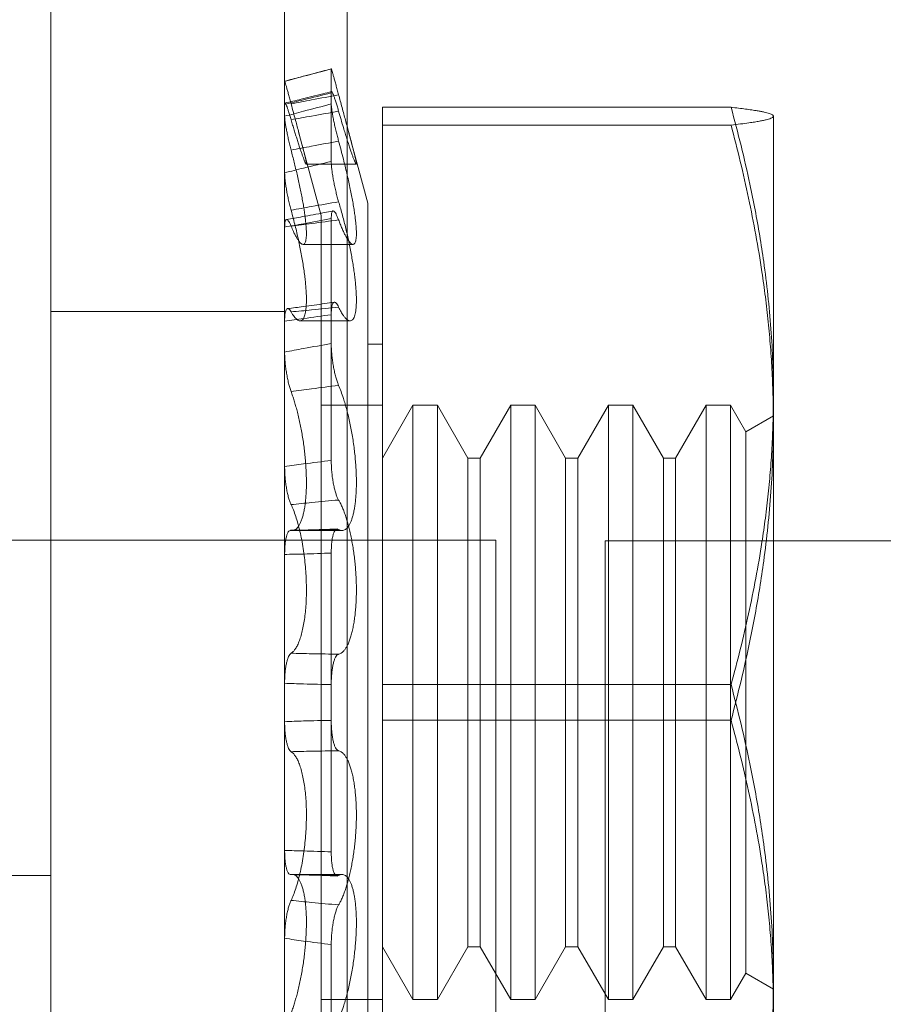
# Model space of a CAD drawing. Header units: inches. Extents: x 1 to 109, y 1 to 85.
# Tile 589 of 656: x 88.414 to 88.644, y 24.958 to 25.22. Entities that reach past the tile are written whole.
import ezdxf

# ---------------------------------------------------------------- set-up
doc = ezdxf.new("R2010")
doc.units = ezdxf.units.IN
doc.header["$MEASUREMENT"] = 0

msp = doc.modelspace()

# ---------------------------------------------------------------- linework, layer by layer
at = {"color": 7, "linetype": 'Continuous', "lineweight": 15, "ltscale": 5}
for p, q in [((88.42232, 30.16336), (88.42232, 19.76336)), ((88.48457, 30.16336), (88.48457, 19.76336)), ((88.50124, 30.16336), (88.50124, 19.76336)), ((88.42232, 28.96502), (88.42232, 19.76336)), ((88.48457, 28.96502), (88.48457, 19.76336)), ((88.42232, 26.09477), (88.42232, 21.09477)), ((88.42232, 25.24194), (88.42232, 20.67944)), ((88.42232, 25.23336), (88.42232, 20.67086)), ((88.497, 25.20713), (88.497, 25.1978)), ((88.48457, 25.20384), (88.48457, 25.19452)), ((88.497, 25.18252), (88.497, 25.20075)), ((88.48457, 25.17946), (88.48457, 25.19768)), ((88.51062, 25.19692), (88.51062, 25.19218)), ((88.51062, 25.0431), (88.51062, 25.19692)), ((88.60351, 25.19692), (88.51062, 25.19692)), ((88.61478, 25.19461), (88.61475, 25.19467)), ((88.61478, 25.12001), (88.61478, 25.1946)), ((88.61478, 25.19455), (88.61478, 25.11289)), ((88.49429, 25.16805), (88.4883, 25.19041)), ((88.50671, 25.17138), (88.50161, 25.1904)), ((88.51062, 25.19218), (88.51062, 25.03361)), ((88.60351, 25.19218), (88.51062, 25.19218)), ((88.49034, 25.18173), (88.50365, 25.18173)), ((88.50671, 24.90533), (88.50671, 25.17138)), ((88.49429, 24.90866), (88.49429, 25.16805)), ((88.497, 25.16727), (88.497, 25.13395)), ((88.48457, 25.16501), (88.48457, 25.13171)), ((88.48949, 25.1604), (88.5028, 25.1604)), ((88.48457, 25.14252), (88.42232, 25.14252)), ((88.42232, 25.14252), (88.42232, 24.93461)), ((88.48457, 24.93419), (88.48457, 25.1421)), ((88.48457, 25.10118), (88.48457, 25.13998)), ((88.4887, 25.14003), (88.50201, 25.14003)), ((88.497, 25.10285), (88.497, 25.14167)), ((88.51062, 25.13385), (88.50671, 25.13385)), ((88.50671, 24.94286), (88.50671, 25.13384)), ((88.51062, 25.13384), (88.51062, 24.94286)), ((88.61478, 24.96382), (88.61478, 25.12001)), ((88.51062, 25.11752), (88.49429, 25.11752)), ((88.49429, 24.9592), (88.49429, 25.11752)), ((88.51875, 25.11752), (88.51062, 25.10343)), ((88.51062, 24.9592), (88.51062, 25.11752)), ((88.52526, 25.11752), (88.51875, 25.11752)), ((88.51875, 24.9592), (88.51875, 25.11752)), ((88.5334, 25.10343), (88.52526, 25.11752)), ((88.52526, 24.9592), (88.52526, 25.11752)), ((88.5448, 25.11752), (88.53666, 25.10343)), ((88.55131, 25.11752), (88.5448, 25.11752)), ((88.5448, 24.9592), (88.5448, 25.11752)), ((88.55944, 25.10343), (88.55131, 25.11752)), ((88.55131, 24.9592), (88.55131, 25.11752)), ((88.57084, 25.11752), (88.5627, 25.10343)), ((88.57735, 25.11752), (88.57084, 25.11752)), ((88.57084, 24.9592), (88.57084, 25.11752)), ((88.58549, 25.10343), (88.57735, 25.11752)), ((88.57735, 24.9592), (88.57735, 25.11752)), ((88.59688, 25.11752), (88.58874, 25.10343)), ((88.60339, 25.11752), (88.59688, 25.11752)), ((88.59688, 24.9592), (88.59688, 25.11752)), ((88.60746, 25.11047), (88.60339, 25.11752)), ((88.60339, 24.9592), (88.60339, 25.11752)), ((88.61478, 25.1147), (88.60746, 25.11047)), ((88.61478, 24.96202), (88.61478, 25.1147)), ((88.61478, 25.11289), (88.61478, 24.9567)), ((88.60746, 24.96624), (88.60746, 25.11047)), ((88.51062, 24.97328), (88.51062, 25.10342)), ((88.53666, 25.10343), (88.5334, 25.10343)), ((88.5334, 24.97328), (88.5334, 25.10342)), ((88.53666, 24.97328), (88.53666, 25.10342)), ((88.5627, 25.10343), (88.55944, 25.10343)), ((88.55944, 24.97328), (88.55944, 25.10342)), ((88.5627, 24.97328), (88.5627, 25.10342)), ((88.58874, 25.10343), (88.58549, 25.10343)), ((88.58549, 24.97328), (88.58549, 25.10342)), ((88.58874, 24.97328), (88.58874, 25.10342)), ((88.4866, 25.08417), (88.49991, 25.08417)), ((88.37414, 25.08161), (88.54081, 25.08161)), ((88.54081, 25.08161), (88.54081, 24.91494)), ((88.56998, 25.08144), (88.56998, 24.91477)), ((88.73664, 25.08144), (88.56998, 25.08144)), ((88.48457, 25.0778), (88.48457, 25.03324)), ((88.497, 25.07817), (88.497, 25.03358)), ((88.48457, 24.99891), (88.48457, 25.04347)), ((88.497, 24.99854), (88.497, 25.04313)), ((88.51062, 24.88453), (88.51062, 25.0431)), ((88.60351, 25.0431), (88.51062, 25.0431)), ((88.51062, 25.03361), (88.51062, 24.87979)), ((88.60351, 25.03361), (88.51062, 25.03361)), ((88.39732, 24.99227), (88.42232, 24.99227)), ((88.42232, 24.99227), (88.42232, 21.37561)), ((88.49991, 24.99254), (88.4866, 24.99254)), ((88.48457, 24.97553), (88.48457, 24.93673)), ((88.497, 24.97386), (88.497, 24.93504)), ((88.51062, 24.97328), (88.51875, 24.95919)), ((88.52526, 24.95919), (88.5334, 24.97328)), ((88.5334, 24.97328), (88.53666, 24.97328)), ((88.53666, 24.97328), (88.5448, 24.95919)), ((88.55131, 24.95919), (88.55944, 24.97328)), ((88.55944, 24.97328), (88.5627, 24.97328)), ((88.5627, 24.97328), (88.57084, 24.95919)), ((88.57735, 24.95919), (88.58549, 24.97328)), ((88.58549, 24.97328), (88.58874, 24.97328)), ((88.58874, 24.97328), (88.59688, 24.95919)), ((88.60339, 24.95919), (88.60746, 24.96624)), ((88.60746, 24.96624), (88.61478, 24.96201)), ((88.61478, 24.88216), (88.61478, 24.96382)), ((88.49429, 24.95919), (88.51062, 24.95919)), ((88.51875, 24.95919), (88.52526, 24.95919)), ((88.5448, 24.95919), (88.55131, 24.95919)), ((88.57084, 24.95919), (88.57735, 24.95919)), ((88.59688, 24.95919), (88.60339, 24.95919))]:
    msp.add_line(p, q, dxfattribs=at)
for points, knots in [([(88.497, 25.20713), (88.49454, 25.20647), (88.49039, 25.20538), (88.48625, 25.20428), (88.48457, 25.20384)], [0, 0, 0, 0, 0.594086, 1, 1, 1, 1]), ([(88.497, 25.20715), (88.49622, 25.20694), (88.49349, 25.20622), (88.48934, 25.20512), (88.48599, 25.20424), (88.48458, 25.20386)], [0, 0, 0, 0, 0.189685, 0.658894, 1, 1, 1, 1]), ([(88.49896, 25.20026), (88.49884, 25.20069), (88.4986, 25.20158), (88.49826, 25.20283), (88.49794, 25.20399), (88.49766, 25.205), (88.49742, 25.20585), (88.49723, 25.2065), (88.4971, 25.20695), (88.49701, 25.20717), (88.497, 25.20714), (88.497, 25.20713)], [0, 0, 0, 0, 0.110463, 0.22413, 0.334593, 0.448257, 0.558752, 0.672449, 0.782979, 0.896714, 1, 1, 1, 1]), ([(88.48457, 25.20384), (88.48458, 25.20385), (88.48459, 25.20388), (88.48468, 25.20363), (88.48482, 25.20317), (88.48502, 25.2025), (88.48526, 25.20163), (88.48554, 25.20061), (88.48586, 25.19944), (88.48612, 25.19849), (88.48627, 25.19794), (88.48629, 25.19784)], [0, 0, 0, 0, 0.11963, 0.242729, 0.362359, 0.485459, 0.605062, 0.728141, 0.847591, 0.970517, 1, 1, 1, 1]), ([(88.48457, 25.19768), (88.48625, 25.19809), (88.49039, 25.1991), (88.49454, 25.20014), (88.497, 25.20075)], [0, 0, 0, 0, 0.405914, 1, 1, 1, 1]), ([(88.49707, 25.2011), (88.4963, 25.20091), (88.49359, 25.20022), (88.48945, 25.19919), (88.48608, 25.19837), (88.48465, 25.19802)], [0, 0, 0, 0, 0.186947, 0.654573, 1, 1, 1, 1]), ([(88.497, 25.20075), (88.497, 25.20086), (88.49701, 25.20109), (88.4971, 25.20113), (88.49724, 25.20096), (88.49744, 25.20056), (88.49768, 25.19995), (88.49796, 25.19914), (88.49828, 25.19816), (88.49862, 25.19706), (88.49885, 25.19626), (88.49896, 25.19587)], [0, 0, 0, 0, 0.110529, 0.224264, 0.334793, 0.448526, 0.559062, 0.672805, 0.78332, 0.897042, 1, 1, 1, 1]), ([(88.48629, 25.19361), (88.48618, 25.194), (88.48594, 25.19479), (88.48562, 25.19581), (88.48533, 25.19667), (88.48508, 25.19734), (88.48487, 25.19779), (88.48471, 25.19803), (88.48461, 25.19803), (88.48458, 25.19787), (88.48457, 25.19771), (88.48457, 25.19768)], [0, 0, 0, 0, 0.121008, 0.242017, 0.363017, 0.484019, 0.605167, 0.726315, 0.847634, 0.968952, 1, 1, 1, 1]), ([(88.48457, 25.19452), (88.48625, 25.19497), (88.49039, 25.19608), (88.49454, 25.19716), (88.497, 25.1978)], [0, 0, 0, 0, 0.405914, 1, 1, 1, 1]), ([(88.48629, 25.19784), (88.48812, 25.19818), (88.49234, 25.19899), (88.49656, 25.1998), (88.49896, 25.20026)], [0, 0, 0, 0, 0.432614, 1, 1, 1, 1]), ([(88.48629, 25.19784), (88.48651, 25.19705), (88.48688, 25.19568), (88.48738, 25.1938), (88.48783, 25.19215), (88.48826, 25.19056), (88.48865, 25.18908), (88.48901, 25.18772), (88.48933, 25.18649), (88.48962, 25.18537), (88.48986, 25.18439), (88.49006, 25.18358), (88.49021, 25.18291), (88.49032, 25.18238), (88.49037, 25.18201), (88.49038, 25.18178), (88.49035, 25.18171), (88.49027, 25.18177), (88.49015, 25.18198), (88.48999, 25.18233), (88.4898, 25.18281), (88.48956, 25.18342), (88.48929, 25.18417), (88.48898, 25.18504), (88.48864, 25.18603), (88.48828, 25.18715), (88.48789, 25.18834), (88.48751, 25.18957), (88.48712, 25.19084), (88.48671, 25.19218), (88.48643, 25.19313), (88.48629, 25.19361)], [0, 0, 0, 0, 0.047751, 0.083684, 0.119872, 0.156876, 0.194169, 0.229385, 0.26486, 0.301172, 0.33778, 0.371574, 0.405617, 0.440455, 0.475572, 0.508201, 0.541061, 0.574648, 0.608484, 0.640896, 0.673527, 0.706837, 0.740375, 0.773582, 0.807008, 0.841106, 0.875432, 0.906348, 0.937266, 0.968446, 1, 1, 1, 1]), ([(88.497, 25.1978), (88.497, 25.19762), (88.49701, 25.19726), (88.4971, 25.19647), (88.49725, 25.19552), (88.49744, 25.19441), (88.49768, 25.19318), (88.49797, 25.19186), (88.49828, 25.1905), (88.49862, 25.18917), (88.49885, 25.18832), (88.49896, 25.18791)], [0, 0, 0, 0, 0.112131, 0.224263, 0.336393, 0.448524, 0.560663, 0.672801, 0.78492, 0.897038, 1, 1, 1, 1]), ([(88.49896, 25.19587), (88.49917, 25.19512), (88.49961, 25.19361), (88.50018, 25.19166), (88.50069, 25.18998), (88.50114, 25.18855), (88.50157, 25.18722), (88.50196, 25.18602), (88.50232, 25.18496), (88.50264, 25.18405), (88.50293, 25.18326), (88.50318, 25.18264), (88.50337, 25.18218), (88.50352, 25.18188), (88.50363, 25.18172), (88.50369, 25.18172), (88.5037, 25.18187), (88.50367, 25.18216), (88.50359, 25.18259), (88.50347, 25.18316), (88.50331, 25.18386), (88.50311, 25.18467), (88.50287, 25.18561), (88.50256, 25.18684), (88.50214, 25.18844), (88.50166, 25.19023), (88.5012, 25.19194), (88.50078, 25.1935), (88.50034, 25.19513), (88.49988, 25.19684), (88.49941, 25.19855), (88.4991, 25.19971), (88.49896, 25.20026)], [0, 0, 0, 0, 0.043312, 0.08715, 0.119929, 0.152941, 0.186697, 0.220716, 0.252842, 0.285205, 0.31833, 0.351727, 0.382557, 0.413613, 0.445395, 0.477432, 0.507307, 0.537395, 0.567812, 0.598679, 0.628447, 0.658216, 0.688392, 0.718985, 0.764567, 0.810831, 0.84214, 0.873637, 0.905342, 0.937692, 0.970261, 1, 1, 1, 1]), ([(88.49896, 25.19587), (88.49656, 25.19544), (88.49234, 25.19468), (88.48812, 25.19393), (88.48629, 25.19361)], [0, 0, 0, 0, 0.567386, 1, 1, 1, 1]), ([(88.61478, 25.12001), (88.61475, 25.123), (88.61469, 25.12896), (88.61418, 25.13792), (88.61337, 25.14686), (88.61233, 25.15513), (88.61116, 25.1627), (88.60993, 25.16957), (88.60831, 25.17758), (88.60622, 25.18671), (88.60442, 25.19352), (88.60351, 25.19692)], [0, 0, 0, 0, 0.11523, 0.230462, 0.346119, 0.461779, 0.55134, 0.64091, 0.730474, 0.865235, 1, 1, 1, 1]), ([(88.60351, 25.19692), (88.60419, 25.19685), (88.60554, 25.19669), (88.60738, 25.19645), (88.60905, 25.19622), (88.61041, 25.196), (88.6115, 25.1958), (88.61235, 25.19563), (88.61309, 25.19545), (88.6137, 25.19527), (88.61418, 25.19509), (88.61453, 25.19491), (88.61474, 25.19473), (88.61477, 25.19461), (88.61478, 25.19455)], [0, 0, 0, 0, 0.100287, 0.200606, 0.301031, 0.401498, 0.476052, 0.550605, 0.625253, 0.699901, 0.774866, 0.849831, 0.924915, 1, 1, 1, 1]), ([(88.48629, 25.1855), (88.48618, 25.18595), (88.48594, 25.18686), (88.48562, 25.18822), (88.48533, 25.18955), (88.48508, 25.19081), (88.48487, 25.19195), (88.48471, 25.19296), (88.48461, 25.19379), (88.48458, 25.19427), (88.48457, 25.19448), (88.48457, 25.19452)], [0, 0, 0, 0, 0.121008, 0.2420168, 0.3630175, 0.4840191, 0.6051665, 0.7263145, 0.8476335, 0.9689524, 1, 1, 1, 1]), ([(88.61478, 25.19455), (88.61476, 25.19448), (88.61472, 25.19433), (88.61439, 25.19411), (88.61386, 25.19388), (88.61313, 25.19366), (88.6122, 25.19344), (88.61108, 25.19322), (88.60977, 25.193), (88.60812, 25.19275), (88.60608, 25.19248), (88.60437, 25.19228), (88.60351, 25.19218)], [0, 0, 0, 0, 0.092733, 0.185494, 0.278258, 0.370994, 0.464548, 0.558124, 0.651705, 0.745265, 0.872597, 1, 1, 1, 1]), ([(88.60351, 25.19218), (88.60435, 25.18895), (88.60601, 25.18249), (88.60821, 25.17273), (88.61015, 25.16293), (88.61161, 25.15415), (88.61267, 25.14642), (88.61343, 25.13975), (88.61403, 25.13306), (88.61446, 25.12635), (88.61473, 25.11962), (88.61477, 25.11514), (88.61478, 25.11289)], [0, 0, 0, 0, 0.124077, 0.248153, 0.372519, 0.496883, 0.580558, 0.664242, 0.747916, 0.83194, 0.915976, 1, 1, 1, 1]), ([(88.49896, 25.18791), (88.49656, 25.18746), (88.49234, 25.18667), (88.48812, 25.18586), (88.48629, 25.1855)], [0, 0, 0, 0, 0.567386, 1, 1, 1, 1]), ([(88.49896, 25.18791), (88.49917, 25.18712), (88.49961, 25.18553), (88.50019, 25.18327), (88.5007, 25.18121), (88.50114, 25.17933), (88.50157, 25.17745), (88.50197, 25.17561), (88.50232, 25.17385), (88.50265, 25.17215), (88.50294, 25.1705), (88.50318, 25.16896), (88.50337, 25.16755), (88.50352, 25.16625), (88.50363, 25.16505), (88.50369, 25.16398), (88.5037, 25.16306), (88.50366, 25.16228), (88.50359, 25.16162), (88.50347, 25.1611), (88.50331, 25.16072), (88.50311, 25.16048), (88.50287, 25.16038), (88.50255, 25.16042), (88.50213, 25.16071), (88.50165, 25.16127), (88.50119, 25.16198), (88.50077, 25.16272), (88.50033, 25.1636), (88.49987, 25.16462), (88.49941, 25.16572), (88.4991, 25.16654), (88.49896, 25.16692)], [0, 0, 0, 0, 0.043469, 0.087471, 0.120249, 0.153259, 0.187013, 0.221031, 0.253155, 0.285515, 0.318637, 0.352031, 0.382858, 0.413911, 0.44569, 0.477723, 0.507596, 0.537683, 0.568098, 0.598964, 0.628732, 0.658502, 0.688679, 0.719272, 0.764858, 0.811126, 0.842437, 0.873938, 0.905646, 0.937998, 0.97057, 1, 1, 1, 1]), ([(88.48629, 25.16526), (88.48651, 25.16476), (88.48688, 25.16389), (88.48738, 25.16287), (88.48783, 25.16206), (88.48825, 25.1614), (88.48865, 25.1609), (88.48901, 25.16057), (88.48933, 25.16039), (88.48962, 25.16038), (88.48986, 25.16054), (88.49006, 25.16085), (88.49021, 25.1613), (88.49032, 25.1619), (88.49037, 25.16264), (88.49038, 25.1635), (88.49035, 25.16447), (88.49027, 25.16556), (88.49015, 25.16676), (88.48999, 25.16805), (88.4898, 25.16941), (88.48956, 25.17087), (88.48929, 25.1724), (88.48898, 25.174), (88.48864, 25.17565), (88.48828, 25.17735), (88.48789, 25.17904), (88.48751, 25.18069), (88.48712, 25.18229), (88.48671, 25.1839), (88.48643, 25.18497), (88.48629, 25.1855)], [0, 0, 0, 0, 0.047663, 0.083597, 0.119785, 0.156789, 0.194082, 0.229299, 0.264775, 0.301087, 0.337697, 0.371492, 0.405535, 0.440374, 0.475492, 0.508121, 0.540982, 0.574569, 0.608406, 0.640818, 0.673449, 0.706758, 0.740296, 0.773503, 0.806927, 0.841025, 0.87535, 0.906287, 0.937224, 0.968425, 1, 1, 1, 1]), ([(88.497, 25.18252), (88.49454, 25.18193), (88.49039, 25.18093), (88.48625, 25.17989), (88.48457, 25.17946)], [0, 0, 0, 0, 0.594086, 1, 1, 1, 1]), ([(88.49896, 25.17175), (88.49884, 25.17216), (88.4986, 25.17298), (88.49826, 25.17433), (88.49794, 25.1757), (88.49766, 25.17707), (88.49742, 25.1784), (88.49723, 25.17966), (88.49709, 25.18079), (88.49701, 25.18177), (88.497, 25.18228), (88.497, 25.18252)], [0, 0, 0, 0, 0.112064, 0.224129, 0.336192, 0.448254, 0.56035, 0.672445, 0.784577, 0.89671, 1, 1, 1, 1]), ([(88.48457, 25.17946), (88.48458, 25.17919), (88.48459, 25.17866), (88.48468, 25.17764), (88.48482, 25.17649), (88.48502, 25.17522), (88.48526, 25.17388), (88.48555, 25.1725), (88.48586, 25.17113), (88.48612, 25.17013), (88.48627, 25.1696), (88.48629, 25.1695)], [0, 0, 0, 0, 0.121364, 0.242729, 0.364094, 0.485459, 0.6068, 0.72814, 0.849328, 0.970516, 1, 1, 1, 1]), ([(88.48629, 25.1695), (88.48812, 25.16983), (88.49234, 25.1706), (88.49656, 25.17133), (88.49896, 25.17175)], [0, 0, 0, 0, 0.4326136, 1, 1, 1, 1]), ([(88.49896, 25.14367), (88.49917, 25.14324), (88.49961, 25.14237), (88.50019, 25.14146), (88.5007, 25.14082), (88.50114, 25.14038), (88.50157, 25.14011), (88.50196, 25.14), (88.50232, 25.14006), (88.50265, 25.14028), (88.50294, 25.14066), (88.50318, 25.1412), (88.50337, 25.14188), (88.50352, 25.14268), (88.50363, 25.14363), (88.50369, 25.14471), (88.5037, 25.14587), (88.50366, 25.14713), (88.50359, 25.14848), (88.50347, 25.14993), (88.50331, 25.15143), (88.50311, 25.15299), (88.50287, 25.15461), (88.5026, 25.15628), (88.50229, 25.15799), (88.50196, 25.15972), (88.50159, 25.16149), (88.50119, 25.16327), (88.50078, 25.16504), (88.50033, 25.16681), (88.49987, 25.16855), (88.49941, 25.17021), (88.4991, 25.17125), (88.49896, 25.17175)], [0, 0, 0, 0, 0.0434559, 0.0874433, 0.1202203, 0.1532295, 0.1869831, 0.2209996, 0.2531226, 0.2854819, 0.3186038, 0.3519967, 0.3828228, 0.4138753, 0.4456531, 0.4776856, 0.5076646, 0.5376437, 0.5680585, 0.5989228, 0.6287165, 0.6585108, 0.6886351, 0.7192273, 0.7495173, 0.7800061, 0.8111091, 0.842419, 0.8739184, 0.9056252, 0.9379767, 0.9705473, 1, 1, 1, 1]), ([(88.49747, 25.1693), (88.49668, 25.16915), (88.49396, 25.16863), (88.48981, 25.16787), (88.48647, 25.16728), (88.48505, 25.16703)], [0, 0, 0, 0, 0.191093, 0.657, 1, 1, 1, 1]), ([(88.48629, 25.1695), (88.48651, 25.16873), (88.48688, 25.16737), (88.48738, 25.16536), (88.48783, 25.16349), (88.48826, 25.16158), (88.48865, 25.15969), (88.48901, 25.15783), (88.48933, 25.15601), (88.48962, 25.1542), (88.48986, 25.15247), (88.49006, 25.15084), (88.49021, 25.14931), (88.49032, 25.14785), (88.49037, 25.1465), (88.49038, 25.14528), (88.49035, 25.14419), (88.49027, 25.1432), (88.49015, 25.14234), (88.48999, 25.14162), (88.4898, 25.14103), (88.48956, 25.14056), (88.48929, 25.14024), (88.48898, 25.14005), (88.48864, 25.14001), (88.48828, 25.1401), (88.48789, 25.14034), (88.48751, 25.14069), (88.48712, 25.14115), (88.48671, 25.14171), (88.48643, 25.14218), (88.48629, 25.14242)], [0, 0, 0, 0, 0.047721, 0.083655, 0.119843, 0.156847, 0.19414, 0.229356, 0.264832, 0.301143, 0.337752, 0.371547, 0.40559, 0.440428, 0.475545, 0.508174, 0.541034, 0.574621, 0.608458, 0.64087, 0.673501, 0.70681, 0.740349, 0.773556, 0.806981, 0.841079, 0.875404, 0.906328, 0.937251, 0.968439, 1, 1, 1, 1]), ([(88.49896, 25.16692), (88.49884, 25.16723), (88.4986, 25.16785), (88.49826, 25.16854), (88.49794, 25.16903), (88.49766, 25.16929), (88.49742, 25.16933), (88.49723, 25.16913), (88.49709, 25.1687), (88.49701, 25.16809), (88.497, 25.16753), (88.497, 25.16727)], [0, 0, 0, 0, 0.112064, 0.224129, 0.336192, 0.448254, 0.56035, 0.672445, 0.784577, 0.89671, 1, 1, 1, 1]), ([(88.497, 25.16727), (88.49454, 25.1668), (88.49039, 25.16602), (88.48625, 25.1653), (88.48457, 25.16501)], [0, 0, 0, 0, 0.594086, 1, 1, 1, 1]), ([(88.48457, 25.16501), (88.48458, 25.16529), (88.48459, 25.16587), (88.48468, 25.16648), (88.48482, 25.16689), (88.48502, 25.16707), (88.48526, 25.16701), (88.48554, 25.16673), (88.48586, 25.16621), (88.48612, 25.16568), (88.48627, 25.16532), (88.48629, 25.16526)], [0, 0, 0, 0, 0.11963, 0.242729, 0.362359, 0.485459, 0.605062, 0.728141, 0.847591, 0.970517, 1, 1, 1, 1]), ([(88.48629, 25.16526), (88.48812, 25.16549), (88.49234, 25.16602), (88.49656, 25.16659), (88.49896, 25.16692)], [0, 0, 0, 0, 0.432614, 1, 1, 1, 1]), ([(88.48629, 25.14242), (88.48618, 25.1426), (88.48594, 25.14297), (88.48562, 25.14326), (88.48533, 25.14332), (88.48508, 25.14314), (88.48487, 25.14274), (88.48471, 25.14212), (88.48461, 25.14129), (88.48458, 25.14054), (88.48457, 25.14008), (88.48457, 25.13998)], [0, 0, 0, 0, 0.121008, 0.242017, 0.363017, 0.484019, 0.605167, 0.726315, 0.847634, 0.968952, 1, 1, 1, 1]), ([(88.49778, 25.14498), (88.49696, 25.14486), (88.49421, 25.14446), (88.49007, 25.14388), (88.48675, 25.14346), (88.48536, 25.14328)], [0, 0, 0, 0, 0.198211, 0.664063, 1, 1, 1, 1]), ([(88.49896, 25.14367), (88.49656, 25.14341), (88.49234, 25.14297), (88.48812, 25.14258), (88.48629, 25.14242)], [0, 0, 0, 0, 0.567386, 1, 1, 1, 1]), ([(88.497, 25.14167), (88.497, 25.14203), (88.49701, 25.14274), (88.4971, 25.14361), (88.49724, 25.14429), (88.49744, 25.14475), (88.49768, 25.14499), (88.49796, 25.145), (88.49828, 25.14477), (88.49862, 25.14433), (88.49885, 25.14388), (88.49896, 25.14367)], [0, 0, 0, 0, 0.110529, 0.2242637, 0.3347926, 0.4485263, 0.5590622, 0.6728047, 0.7833198, 0.8970423, 1, 1, 1, 1]), ([(88.48457, 25.13998), (88.48625, 25.1402), (88.49039, 25.14072), (88.49454, 25.14132), (88.497, 25.14167)], [0, 0, 0, 0, 0.405914, 1, 1, 1, 1]), ([(88.48457, 25.13171), (88.48625, 25.13203), (88.49039, 25.13282), (88.49454, 25.13353), (88.497, 25.13395)], [0, 0, 0, 0, 0.405914, 1, 1, 1, 1]), ([(88.497, 25.13395), (88.497, 25.13355), (88.49701, 25.13275), (88.4971, 25.13142), (88.49725, 25.13004), (88.49744, 25.12864), (88.49768, 25.12727), (88.49797, 25.12595), (88.49828, 25.12474), (88.49862, 25.12367), (88.49885, 25.1231), (88.49896, 25.12283)], [0, 0, 0, 0, 0.112131, 0.224263, 0.336393, 0.448524, 0.560663, 0.672801, 0.78492, 0.897038, 1, 1, 1, 1]), ([(88.48629, 25.12119), (88.48618, 25.12153), (88.48594, 25.1222), (88.48562, 25.12339), (88.48533, 25.12468), (88.48508, 25.12605), (88.48487, 25.12744), (88.48471, 25.12883), (88.48461, 25.13017), (88.48458, 25.13112), (88.48457, 25.13161), (88.48457, 25.13171)], [0, 0, 0, 0, 0.121008, 0.242017, 0.363017, 0.484019, 0.605167, 0.726315, 0.847634, 0.968952, 1, 1, 1, 1]), ([(88.49896, 25.12283), (88.49656, 25.12253), (88.49234, 25.12202), (88.48812, 25.12144), (88.48629, 25.12119)], [0, 0, 0, 0, 0.5673864, 1, 1, 1, 1]), ([(88.49896, 25.12283), (88.49917, 25.1223), (88.49961, 25.12125), (88.50019, 25.11955), (88.5007, 25.11789), (88.50114, 25.11628), (88.50157, 25.11457), (88.50196, 25.1128), (88.50232, 25.11099), (88.50265, 25.10916), (88.50294, 25.10728), (88.50318, 25.1054), (88.50337, 25.10357), (88.50352, 25.10178), (88.50363, 25.09999), (88.50369, 25.09826), (88.5037, 25.09661), (88.50366, 25.09505), (88.50359, 25.09356), (88.50347, 25.09214), (88.50331, 25.09083), (88.50311, 25.08963), (88.50287, 25.08853), (88.5026, 25.08753), (88.50229, 25.08666), (88.50196, 25.0859), (88.50159, 25.08527), (88.5012, 25.08478), (88.50078, 25.08442), (88.50033, 25.08421), (88.49987, 25.08415), (88.49941, 25.08423), (88.4991, 25.0844), (88.49896, 25.08448)], [0, 0, 0, 0, 0.043425, 0.0873803, 0.1201576, 0.1531671, 0.186921, 0.2209378, 0.2530613, 0.2854211, 0.3185436, 0.351937, 0.3827637, 0.4138168, 0.4455953, 0.4776284, 0.5076078, 0.5375872, 0.5680023, 0.598867, 0.6286606, 0.6584547, 0.6885788, 0.719171, 0.7494605, 0.7799488, 0.8110513, 0.8423607, 0.8738594, 0.9055657, 0.9379166, 0.9704866, 1, 1, 1, 1]), ([(88.48629, 25.0842), (88.48651, 25.08419), (88.48688, 25.08415), (88.48738, 25.08437), (88.48783, 25.08472), (88.48826, 25.08524), (88.48865, 25.08591), (88.48901, 25.08673), (88.48933, 25.08768), (88.48962, 25.08879), (88.48986, 25.09001), (88.49006, 25.09133), (88.49021, 25.09272), (88.49032, 25.09423), (88.49037, 25.09581), (88.49038, 25.09742), (88.49035, 25.09906), (88.49027, 25.10077), (88.49015, 25.1025), (88.48999, 25.10423), (88.4898, 25.10596), (88.48956, 25.1077), (88.48929, 25.10944), (88.48898, 25.11115), (88.48864, 25.11283), (88.48828, 25.11447), (88.48789, 25.11602), (88.48751, 25.11745), (88.48712, 25.11877), (88.48671, 25.12003), (88.48643, 25.1208), (88.48629, 25.12119)], [0, 0, 0, 0, 0.047744, 0.083678, 0.119866, 0.15687, 0.194162, 0.229379, 0.264854, 0.301165, 0.337774, 0.371568, 0.405611, 0.440449, 0.475566, 0.508195, 0.541055, 0.574642, 0.608478, 0.640891, 0.673522, 0.706831, 0.740369, 0.773577, 0.807002, 0.8411, 0.875426, 0.906344, 0.937262, 0.968445, 1, 1, 1, 1]), ([(88.60351, 25.0431), (88.60435, 25.04623), (88.60601, 25.0525), (88.60821, 25.06196), (88.61015, 25.07147), (88.61161, 25.07999), (88.61267, 25.08749), (88.61343, 25.09396), (88.61403, 25.10045), (88.61446, 25.10696), (88.61473, 25.11348), (88.61477, 25.11784), (88.61478, 25.12001)], [0, 0, 0, 0, 0.124077, 0.248153, 0.372519, 0.496883, 0.580558, 0.664242, 0.747916, 0.83194, 0.915976, 1, 1, 1, 1]), ([(88.61478, 25.11289), (88.61475, 25.10982), (88.61469, 25.10367), (88.61418, 25.09444), (88.61337, 25.08521), (88.61233, 25.0767), (88.61116, 25.06889), (88.60993, 25.0618), (88.60831, 25.05355), (88.60622, 25.04414), (88.60442, 25.03712), (88.60351, 25.03361)], [0, 0, 0, 0, 0.11523, 0.230462, 0.346119, 0.461779, 0.55134, 0.64091, 0.730474, 0.865235, 1, 1, 1, 1]), ([(88.497, 25.10285), (88.49454, 25.10254), (88.49039, 25.10203), (88.48625, 25.10143), (88.48457, 25.10118)], [0, 0, 0, 0, 0.594086, 1, 1, 1, 1]), ([(88.48457, 25.10118), (88.48458, 25.10074), (88.48459, 25.09985), (88.48468, 25.09845), (88.48482, 25.09705), (88.48502, 25.09567), (88.48526, 25.09436), (88.48555, 25.09316), (88.48586, 25.09211), (88.48612, 25.09144), (88.48627, 25.09113), (88.48629, 25.09107)], [0, 0, 0, 0, 0.121364, 0.242729, 0.364094, 0.485459, 0.6068, 0.72814, 0.849328, 0.970516, 1, 1, 1, 1]), ([(88.49896, 25.09229), (88.49884, 25.09251), (88.4986, 25.09295), (88.49826, 25.09387), (88.49794, 25.09494), (88.49766, 25.09614), (88.49742, 25.09746), (88.49723, 25.09883), (88.49709, 25.10024), (88.49701, 25.1016), (88.497, 25.10244), (88.497, 25.10285)], [0, 0, 0, 0, 0.112064, 0.224129, 0.336192, 0.448254, 0.56035, 0.672445, 0.784577, 0.89671, 1, 1, 1, 1]), ([(88.48629, 25.09107), (88.48812, 25.09126), (88.49234, 25.0917), (88.49656, 25.09208), (88.49896, 25.09229)], [0, 0, 0, 0, 0.432614, 1, 1, 1, 1]), ([(88.48629, 25.09107), (88.4865, 25.09061), (88.48693, 25.08967), (88.48754, 25.08796), (88.48812, 25.08605), (88.48866, 25.08396), (88.48913, 25.08172), (88.48954, 25.07937), (88.48987, 25.07696), (88.49012, 25.07452), (88.49029, 25.07208), (88.49038, 25.06968), (88.49038, 25.06735), (88.49031, 25.06511), (88.49016, 25.06296), (88.48993, 25.06095), (88.48964, 25.05909), (88.48929, 25.05737), (88.48887, 25.05583), (88.4884, 25.05448), (88.4879, 25.05337), (88.48738, 25.05251), (88.48685, 25.05186), (88.48648, 25.0516), (88.48629, 25.05147)], [0, 0, 0, 0, 0.047482, 0.096239, 0.145153, 0.193901, 0.241722, 0.289704, 0.337515, 0.383397, 0.429434, 0.475311, 0.519567, 0.563967, 0.608226, 0.65214, 0.696192, 0.740114, 0.785082, 0.830186, 0.875162, 0.916741, 0.958418, 1, 1, 1, 1]), ([(88.49896, 25.05123), (88.49917, 25.05129), (88.49961, 25.05141), (88.50019, 25.0519), (88.5007, 25.05253), (88.50114, 25.05326), (88.50157, 25.05414), (88.50197, 25.05517), (88.50232, 25.05632), (88.50265, 25.05759), (88.50294, 25.05899), (88.50318, 25.06049), (88.50337, 25.06204), (88.50352, 25.06364), (88.50363, 25.06534), (88.50369, 25.06707), (88.5037, 25.0688), (88.50366, 25.07054), (88.50359, 25.0723), (88.50347, 25.07407), (88.50331, 25.0758), (88.50311, 25.07751), (88.50287, 25.07919), (88.5026, 25.08085), (88.50229, 25.08244), (88.50196, 25.08398), (88.50159, 25.08546), (88.50119, 25.08687), (88.50077, 25.08818), (88.50033, 25.08941), (88.49987, 25.09052), (88.49941, 25.0915), (88.4991, 25.09203), (88.49896, 25.09229)], [0, 0, 0, 0, 0.043472, 0.087476, 0.120369, 0.153262, 0.187147, 0.221032, 0.253273, 0.285514, 0.318771, 0.352028, 0.382967, 0.413906, 0.44581, 0.477715, 0.507583, 0.537451, 0.568201, 0.598952, 0.628616, 0.658281, 0.688768, 0.719257, 0.749646, 0.780036, 0.811242, 0.842449, 0.874052, 0.905656, 0.938117, 0.970579, 1, 1, 1, 1]), ([(88.48457, 25.0778), (88.48458, 25.07825), (88.48459, 25.07915), (88.48468, 25.08039), (88.48482, 25.08152), (88.48502, 25.08247), (88.48526, 25.08325), (88.48554, 25.08381), (88.48586, 25.08415), (88.48612, 25.08423), (88.48627, 25.08421), (88.48629, 25.0842)], [0, 0, 0, 0, 0.11963, 0.242729, 0.362359, 0.485459, 0.605062, 0.728141, 0.847591, 0.970517, 1, 1, 1, 1]), ([(88.49859, 25.08459), (88.4977, 25.08455), (88.49489, 25.08443), (88.49075, 25.0843), (88.4875, 25.08424), (88.48617, 25.08422)], [0, 0, 0, 0, 0.213736, 0.680059, 1, 1, 1, 1]), ([(88.48629, 25.0842), (88.48812, 25.08423), (88.49234, 25.08428), (88.49656, 25.08441), (88.49896, 25.08448)], [0, 0, 0, 0, 0.432614, 1, 1, 1, 1]), ([(88.49896, 25.08448), (88.49884, 25.08453), (88.4986, 25.08464), (88.49826, 25.0845), (88.49794, 25.08415), (88.49766, 25.08356), (88.49742, 25.08277), (88.49723, 25.0818), (88.49709, 25.08067), (88.49701, 25.07945), (88.497, 25.07858), (88.497, 25.07817)], [0, 0, 0, 0, 0.112064, 0.224129, 0.336192, 0.448254, 0.56035, 0.672445, 0.784577, 0.89671, 1, 1, 1, 1]), ([(88.497, 25.07817), (88.49454, 25.07807), (88.49039, 25.0779), (88.48625, 25.07783), (88.48457, 25.0778)], [0, 0, 0, 0, 0.594086, 1, 1, 1, 1]), ([(88.48629, 25.05147), (88.48618, 25.05138), (88.48594, 25.0512), (88.48562, 25.05063), (88.48533, 25.04987), (88.48508, 25.04892), (88.48487, 25.04781), (88.48471, 25.04657), (88.48461, 25.04523), (88.48458, 25.04418), (88.48457, 25.04359), (88.48457, 25.04347)], [0, 0, 0, 0, 0.121008, 0.242017, 0.363017, 0.484019, 0.605167, 0.726315, 0.847634, 0.968952, 1, 1, 1, 1]), ([(88.49896, 25.05123), (88.49656, 25.05126), (88.49234, 25.05131), (88.48812, 25.05142), (88.48629, 25.05147)], [0, 0, 0, 0, 0.567386, 1, 1, 1, 1]), ([(88.497, 25.04313), (88.497, 25.0436), (88.49701, 25.04454), (88.4971, 25.04589), (88.49725, 25.04716), (88.49744, 25.04831), (88.49768, 25.04931), (88.49797, 25.05013), (88.49828, 25.05073), (88.49862, 25.05112), (88.49885, 25.0512), (88.49896, 25.05123)], [0, 0, 0, 0, 0.1121312, 0.2242626, 0.3363933, 0.4485241, 0.5606628, 0.6728013, 0.7849196, 0.8970377, 1, 1, 1, 1]), ([(88.48457, 25.04347), (88.48625, 25.0434), (88.49039, 25.04324), (88.49454, 25.04317), (88.497, 25.04313)], [0, 0, 0, 0, 0.405914, 1, 1, 1, 1]), ([(88.61478, 24.96382), (88.61475, 24.96689), (88.61469, 24.97304), (88.61418, 24.98227), (88.61337, 24.9915), (88.61233, 25.00001), (88.61116, 25.00782), (88.60993, 25.01491), (88.60831, 25.02316), (88.60622, 25.03257), (88.60442, 25.03959), (88.60351, 25.0431)], [0, 0, 0, 0, 0.11523, 0.230462, 0.346119, 0.461779, 0.55134, 0.64091, 0.730474, 0.865235, 1, 1, 1, 1]), ([(88.48457, 25.03324), (88.48625, 25.03331), (88.49039, 25.03347), (88.49454, 25.03354), (88.497, 25.03358)], [0, 0, 0, 0, 0.405914, 1, 1, 1, 1]), ([(88.48629, 25.02524), (88.48618, 25.02533), (88.48594, 25.02551), (88.48562, 25.02608), (88.48533, 25.02684), (88.48508, 25.02779), (88.48487, 25.0289), (88.48471, 25.03014), (88.48461, 25.03148), (88.48458, 25.03253), (88.48457, 25.03312), (88.48457, 25.03324)], [0, 0, 0, 0, 0.121008, 0.242017, 0.363017, 0.484019, 0.605167, 0.726315, 0.847634, 0.968952, 1, 1, 1, 1]), ([(88.497, 25.03358), (88.497, 25.03311), (88.49701, 25.03217), (88.4971, 25.03082), (88.49725, 25.02955), (88.49744, 25.0284), (88.49768, 25.0274), (88.49797, 25.02658), (88.49828, 25.02598), (88.49862, 25.02559), (88.49885, 25.02551), (88.49896, 25.02548)], [0, 0, 0, 0, 0.112131, 0.224263, 0.336393, 0.448524, 0.560663, 0.672801, 0.78492, 0.897038, 1, 1, 1, 1]), ([(88.60351, 25.03361), (88.60435, 25.03048), (88.60601, 25.02421), (88.60821, 25.01475), (88.61015, 25.00524), (88.61161, 24.99672), (88.61267, 24.98922), (88.61343, 24.98275), (88.61403, 24.97626), (88.61446, 24.96975), (88.61473, 24.96323), (88.61477, 24.95887), (88.61478, 24.9567)], [0, 0, 0, 0, 0.124077, 0.248153, 0.372519, 0.496883, 0.580558, 0.664242, 0.747916, 0.83194, 0.915976, 1, 1, 1, 1]), ([(88.49896, 25.02548), (88.49656, 25.02545), (88.49234, 25.0254), (88.48812, 25.02529), (88.48629, 25.02524)], [0, 0, 0, 0, 0.5673864, 1, 1, 1, 1]), ([(88.48629, 24.98564), (88.4865, 24.9861), (88.48693, 24.98704), (88.48754, 24.98875), (88.48812, 24.99066), (88.48866, 24.99275), (88.48913, 24.99499), (88.48954, 24.99734), (88.48987, 24.99975), (88.49012, 25.00219), (88.49029, 25.00463), (88.49038, 25.00703), (88.49038, 25.00936), (88.49031, 25.0116), (88.49016, 25.01375), (88.48993, 25.01576), (88.48964, 25.01762), (88.48929, 25.01934), (88.48887, 25.02088), (88.4884, 25.02223), (88.4879, 25.02334), (88.48738, 25.0242), (88.48685, 25.02485), (88.48648, 25.02511), (88.48629, 25.02524)], [0, 0, 0, 0, 0.047482, 0.096239, 0.145153, 0.193901, 0.241722, 0.289704, 0.337515, 0.383397, 0.429434, 0.475311, 0.519567, 0.563967, 0.608226, 0.65214, 0.696192, 0.740114, 0.785082, 0.830186, 0.875162, 0.916741, 0.958418, 1, 1, 1, 1]), ([(88.49896, 25.02548), (88.49917, 25.02542), (88.49961, 25.0253), (88.50019, 25.02481), (88.5007, 25.02418), (88.50114, 25.02345), (88.50157, 25.02257), (88.50197, 25.02154), (88.50232, 25.02039), (88.50265, 25.01912), (88.50294, 25.01772), (88.50318, 25.01622), (88.50337, 25.01467), (88.50352, 25.01307), (88.50363, 25.01137), (88.50369, 25.00964), (88.5037, 25.00791), (88.50366, 25.00617), (88.50359, 25.00441), (88.50347, 25.00264), (88.50331, 25.00091), (88.50311, 24.9992), (88.50287, 24.99752), (88.5026, 24.99586), (88.50229, 24.99427), (88.50196, 24.99273), (88.50159, 24.99125), (88.50119, 24.98984), (88.50077, 24.98853), (88.50033, 24.9873), (88.49987, 24.98619), (88.49941, 24.98521), (88.4991, 24.98468), (88.49896, 24.98442)], [0, 0, 0, 0, 0.043472, 0.087476, 0.120369, 0.153262, 0.187147, 0.221032, 0.253273, 0.285514, 0.318771, 0.352028, 0.382967, 0.413906, 0.44581, 0.477715, 0.507583, 0.537451, 0.568201, 0.598952, 0.628616, 0.658281, 0.688768, 0.719257, 0.749646, 0.780036, 0.811242, 0.842449, 0.874052, 0.905656, 0.938117, 0.970579, 1, 1, 1, 1]), ([(88.497, 24.99854), (88.49454, 24.99864), (88.49039, 24.99881), (88.48625, 24.99888), (88.48457, 24.99891)], [0, 0, 0, 0, 0.5940859, 1, 1, 1, 1]), ([(88.48457, 24.99891), (88.48458, 24.99846), (88.48459, 24.99756), (88.48468, 24.99632), (88.48482, 24.99519), (88.48502, 24.99424), (88.48526, 24.99346), (88.48554, 24.9929), (88.48586, 24.99256), (88.48612, 24.99248), (88.48627, 24.9925), (88.48629, 24.99251)], [0, 0, 0, 0, 0.1196299, 0.242729, 0.3623589, 0.4854592, 0.6050617, 0.728141, 0.8475912, 0.970517, 1, 1, 1, 1]), ([(88.49896, 24.99223), (88.49884, 24.99218), (88.4986, 24.99207), (88.49826, 24.99221), (88.49794, 24.99256), (88.49766, 24.99315), (88.49742, 24.99394), (88.49723, 24.99491), (88.49709, 24.99604), (88.49701, 24.99726), (88.497, 24.99813), (88.497, 24.99854)], [0, 0, 0, 0, 0.112064, 0.224129, 0.336192, 0.448254, 0.56035, 0.672445, 0.784577, 0.89671, 1, 1, 1, 1]), ([(88.48618, 24.99249), (88.48643, 24.99249), (88.48853, 24.99246), (88.49252, 24.99236), (88.4964, 24.99222), (88.49844, 24.99213), (88.49859, 24.99212)], [0, 0, 0, 0, 0.062268, 0.508003, 0.964424, 1, 1, 1, 1]), ([(88.48629, 24.99251), (88.48651, 24.99252), (88.48688, 24.99256), (88.48738, 24.99234), (88.48783, 24.99199), (88.48826, 24.99147), (88.48865, 24.9908), (88.48901, 24.98998), (88.48933, 24.98903), (88.48962, 24.98792), (88.48986, 24.9867), (88.49006, 24.98538), (88.49021, 24.98399), (88.49032, 24.98248), (88.49037, 24.9809), (88.49038, 24.97929), (88.49035, 24.97765), (88.49027, 24.97594), (88.49015, 24.97421), (88.48999, 24.97248), (88.4898, 24.97075), (88.48956, 24.96901), (88.48929, 24.96727), (88.48898, 24.96556), (88.48864, 24.96388), (88.48828, 24.96224), (88.48789, 24.96069), (88.48751, 24.95926), (88.48712, 24.95794), (88.48671, 24.95668), (88.48643, 24.95591), (88.48629, 24.95552)], [0, 0, 0, 0, 0.047744, 0.083678, 0.119866, 0.15687, 0.194162, 0.229379, 0.264854, 0.301165, 0.337774, 0.371568, 0.405611, 0.440449, 0.475566, 0.508195, 0.541055, 0.574642, 0.608478, 0.640891, 0.673522, 0.706831, 0.740369, 0.773577, 0.807002, 0.8411, 0.875426, 0.906344, 0.937262, 0.968445, 1, 1, 1, 1]), ([(88.48629, 24.99251), (88.48812, 24.99248), (88.49234, 24.99243), (88.49656, 24.9923), (88.49896, 24.99223)], [0, 0, 0, 0, 0.4326136, 1, 1, 1, 1]), ([(88.49896, 24.95388), (88.49917, 24.95441), (88.49961, 24.95546), (88.50019, 24.95716), (88.5007, 24.95882), (88.50114, 24.96043), (88.50157, 24.96214), (88.50196, 24.96391), (88.50232, 24.96572), (88.50265, 24.96755), (88.50294, 24.96943), (88.50318, 24.97131), (88.50337, 24.97314), (88.50352, 24.97493), (88.50363, 24.97672), (88.50369, 24.97845), (88.5037, 24.9801), (88.50366, 24.98166), (88.50359, 24.98315), (88.50347, 24.98457), (88.50331, 24.98588), (88.50311, 24.98708), (88.50287, 24.98818), (88.5026, 24.98918), (88.50229, 24.99005), (88.50196, 24.99081), (88.50159, 24.99144), (88.5012, 24.99193), (88.50078, 24.99229), (88.50033, 24.9925), (88.49987, 24.99256), (88.49941, 24.99248), (88.4991, 24.99231), (88.49896, 24.99223)], [0, 0, 0, 0, 0.043425, 0.08738, 0.120158, 0.153167, 0.186921, 0.220938, 0.253061, 0.285421, 0.318544, 0.351937, 0.382764, 0.413817, 0.445595, 0.477628, 0.507608, 0.537587, 0.568002, 0.598867, 0.628661, 0.658455, 0.688579, 0.719171, 0.74946, 0.779949, 0.811051, 0.842361, 0.873859, 0.905566, 0.937917, 0.970487, 1, 1, 1, 1]), ([(88.48457, 24.97553), (88.48458, 24.97597), (88.48459, 24.97686), (88.48468, 24.97826), (88.48482, 24.97966), (88.48502, 24.98104), (88.48526, 24.98235), (88.48555, 24.98355), (88.48586, 24.9846), (88.48612, 24.98527), (88.48627, 24.98558), (88.48629, 24.98564)], [0, 0, 0, 0, 0.121364, 0.242729, 0.364094, 0.485459, 0.6068, 0.72814, 0.849328, 0.970516, 1, 1, 1, 1]), ([(88.48629, 24.98564), (88.48812, 24.98545), (88.49234, 24.98501), (88.49656, 24.98463), (88.49896, 24.98442)], [0, 0, 0, 0, 0.432614, 1, 1, 1, 1]), ([(88.49896, 24.98442), (88.49884, 24.9842), (88.4986, 24.98376), (88.49826, 24.98284), (88.49794, 24.98177), (88.49766, 24.98057), (88.49742, 24.97925), (88.49723, 24.97788), (88.49709, 24.97647), (88.49701, 24.97511), (88.497, 24.97427), (88.497, 24.97386)], [0, 0, 0, 0, 0.112064, 0.224129, 0.336192, 0.448254, 0.56035, 0.672445, 0.784577, 0.89671, 1, 1, 1, 1]), ([(88.497, 24.97386), (88.49454, 24.97417), (88.49039, 24.97468), (88.48625, 24.97528), (88.48457, 24.97553)], [0, 0, 0, 0, 0.594086, 1, 1, 1, 1]), ([(88.60351, 24.88453), (88.60435, 24.88776), (88.60601, 24.89422), (88.60821, 24.90398), (88.61015, 24.91378), (88.61161, 24.92256), (88.61267, 24.93029), (88.61343, 24.93696), (88.61403, 24.94365), (88.61446, 24.95036), (88.61473, 24.95709), (88.61477, 24.96157), (88.61478, 24.96382)], [0, 0, 0, 0, 0.124077, 0.248153, 0.372519, 0.496883, 0.580558, 0.664242, 0.747916, 0.83194, 0.915976, 1, 1, 1, 1])]:
    msp.add_open_spline(points, degree=3, knots=knots, dxfattribs=at)

doc.saveas('drawing.dxf')
